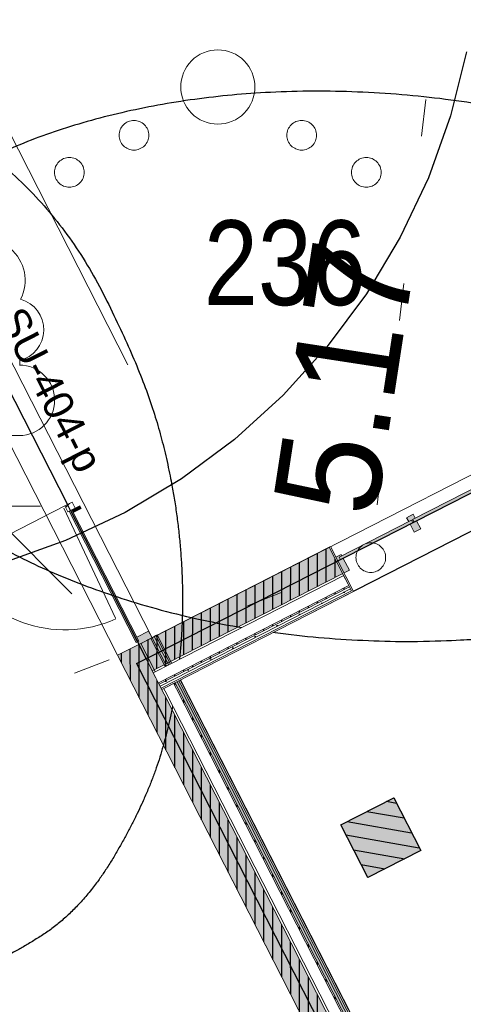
# Model space of a CAD drawing. Header units: metres. Extents: x 538891 to 1080079, y 6588829 to 13178720.
# Tile 568 of 1056: x 539904.21 to 539907.2, y 6589193.4 to 6589200.03. Entities that reach past the tile are written whole.
import ezdxf

# ---------------------------------------------------------------- set-up
doc = ezdxf.new("R2010")
doc.units = ezdxf.units.M
doc.header["$LTSCALE"] = 0.4
for name, pattern in [('DASHED', [52.916667, 26.458333, -26.458333]), ('KOLVIK', [3.125, 0.625, -2.5]), ('Triple Dashed', [92.604163, 66.145831, -26.458332])]:
    doc.linetypes.add(name, pattern=pattern)
for name, color, linetype in [('AR', 7, 'Continuous'), ('DENDRO', 7, 'Continuous'), ('GEO', 7, 'Continuous'), ('KINO_TAIMESTIK', 7, 'Continuous')]:
    doc.layers.add(name, color=color, linetype=linetype)
doc.styles.add('Arial', font='arial.ttf')
doc.styles.add('Arial Narrow', font='ARIALN.TTF')
doc.styles.add('HK Explorer Book', font='txt')
pattern_1 = [(0, (0, 0), (0, 0.075), [1e-05, -0.07499])]
pattern_2 = [(90, (0, 0), (-0.06, 0), [])]

# ---------------------------------------------------------------- blocks, each defined once
blk = doc.blocks.new('LEHTP1')
at = {"color": 252, "linetype": 'Continuous', "lineweight": 9, "true_color": 0x888888}
for p, q in [((-0.48, 1.96), (-0.48, 1.9)), ((0.48, 1.96), (0.48, 1.9)), ((0.48, 0.95), (-0.48, 0.95)), ((0, 0), (0, 0.95)), ((0.76, 0), (0, 0))]:
    blk.add_line(p, q, dxfattribs=at)
for centre, radius, start, end in [((0, 3.04), 0.554, 332.5799, 207.4201), ((-0.38, 2.375), 0.425, 105.2441, 257.079), ((0.38, 2.375), 0.425, 282.921, 74.7559), ((-0.475, 1.425), 0.475, 90, 270), ((0.475, 1.425), 0.475, 270, 90)]:
    blk.add_arc(centre, radius, start, end, dxfattribs=at)
blk = doc.blocks.new('VQSA')
at = {"color": 7, "linetype": 'Continuous', "lineweight": 9, "flags": 128}
for points in [[(0.2, 2.3), (0.199, 2.28), (0.196, 2.261), (0.191, 2.242), (0.185, 2.223), (0.176, 2.206), (0.166, 2.189), (0.155, 2.173), (0.141, 2.159), (0.127, 2.145), (0.111, 2.134), (0.094, 2.124), (0.077, 2.115), (0.058, 2.109), (0.039, 2.104), (0.02, 2.101), (0, 2.1), (-0.02, 2.101), (-0.039, 2.104), (-0.058, 2.109), (-0.077, 2.115), (-0.094, 2.124), (-0.111, 2.134), (-0.127, 2.145), (-0.141, 2.159), (-0.155, 2.173), (-0.166, 2.189), (-0.176, 2.206), (-0.185, 2.223), (-0.191, 2.242), (-0.196, 2.261), (-0.199, 2.28), (-0.2, 2.3), (-0.199, 2.32), (-0.196, 2.339), (-0.191, 2.358), (-0.185, 2.377), (-0.176, 2.394), (-0.166, 2.411), (-0.155, 2.427), (-0.141, 2.441), (-0.127, 2.455), (-0.111, 2.466), (-0.094, 2.476), (-0.077, 2.485), (-0.058, 2.491), (-0.039, 2.496), (-0.02, 2.499), (0, 2.5), (0.02, 2.499), (0.039, 2.496), (0.058, 2.491), (0.077, 2.485), (0.094, 2.476), (0.111, 2.466), (0.127, 2.455), (0.141, 2.441), (0.155, 2.427), (0.166, 2.411), (0.176, 2.394), (0.185, 2.377), (0.191, 2.358), (0.196, 2.339), (0.199, 2.32)], [(0.2, 1.3), (0.199, 1.28), (0.196, 1.261), (0.191, 1.242), (0.185, 1.223), (0.176, 1.206), (0.166, 1.189), (0.155, 1.173), (0.141, 1.159), (0.127, 1.145), (0.111, 1.134), (0.094, 1.124), (0.077, 1.115), (0.058, 1.109), (0.039, 1.104), (0.02, 1.101), (0, 1.1), (-0.02, 1.101), (-0.039, 1.104), (-0.058, 1.109), (-0.077, 1.115), (-0.094, 1.124), (-0.111, 1.134), (-0.127, 1.145), (-0.141, 1.159), (-0.155, 1.173), (-0.166, 1.189), (-0.176, 1.206), (-0.185, 1.223), (-0.191, 1.242), (-0.196, 1.261), (-0.199, 1.28), (-0.2, 1.3), (-0.199, 1.32), (-0.196, 1.339), (-0.191, 1.358), (-0.185, 1.377), (-0.176, 1.394), (-0.166, 1.411), (-0.155, 1.427), (-0.141, 1.441), (-0.127, 1.455), (-0.111, 1.466), (-0.094, 1.476), (-0.077, 1.485), (-0.058, 1.491), (-0.039, 1.496), (-0.02, 1.499), (0, 1.5), (0.02, 1.499), (0.039, 1.496), (0.058, 1.491), (0.077, 1.485), (0.094, 1.476), (0.111, 1.466), (0.127, 1.455), (0.141, 1.441), (0.155, 1.427), (0.166, 1.411), (0.176, 1.394), (0.185, 1.377), (0.191, 1.358), (0.196, 1.339), (0.199, 1.32)], [(0.5, 0), (0.498, -0.049), (0.49, -0.098), (0.478, -0.145), (0.462, -0.191), (0.441, -0.236), (0.416, -0.278), (0.387, -0.317), (0.354, -0.354), (0.317, -0.387), (0.278, -0.416), (0.236, -0.441), (0.191, -0.462), (0.145, -0.478), (0.098, -0.49), (0.049, -0.498), (0, -0.5), (-0.049, -0.498), (-0.098, -0.49), (-0.145, -0.478), (-0.191, -0.462), (-0.236, -0.441), (-0.278, -0.416), (-0.317, -0.387), (-0.354, -0.354), (-0.387, -0.317), (-0.416, -0.278), (-0.441, -0.236), (-0.462, -0.191), (-0.478, -0.145), (-0.49, -0.098), (-0.498, -0.049), (-0.5, 0), (-0.498, 0.049), (-0.49, 0.098), (-0.478, 0.145), (-0.462, 0.191), (-0.441, 0.236), (-0.416, 0.278), (-0.387, 0.317), (-0.354, 0.354), (-0.317, 0.387), (-0.278, 0.416), (-0.236, 0.441), (-0.191, 0.462), (-0.145, 0.478), (-0.098, 0.49), (-0.049, 0.498), (0, 0.5), (0.049, 0.498), (0.098, 0.49), (0.145, 0.478), (0.191, 0.462), (0.236, 0.441), (0.278, 0.416), (0.317, 0.387), (0.354, 0.354), (0.387, 0.317), (0.416, 0.278), (0.441, 0.236), (0.462, 0.191), (0.478, 0.145), (0.49, 0.098), (0.498, 0.049)], [(-0.93, -0.65), (-0.931, -0.67), (-0.934, -0.689), (-0.939, -0.708), (-0.945, -0.727), (-0.954, -0.744), (-0.964, -0.761), (-0.975, -0.777), (-0.989, -0.791), (-1.003, -0.805), (-1.019, -0.816), (-1.036, -0.826), (-1.053, -0.835), (-1.072, -0.841), (-1.091, -0.846), (-1.11, -0.849), (-1.13, -0.85), (-1.15, -0.849), (-1.169, -0.846), (-1.188, -0.841), (-1.207, -0.835), (-1.224, -0.826), (-1.241, -0.816), (-1.257, -0.805), (-1.271, -0.791), (-1.285, -0.777), (-1.296, -0.761), (-1.306, -0.744), (-1.315, -0.727), (-1.321, -0.708), (-1.326, -0.689), (-1.329, -0.67), (-1.33, -0.65), (-1.329, -0.63), (-1.326, -0.611), (-1.321, -0.592), (-1.315, -0.573), (-1.306, -0.556), (-1.296, -0.539), (-1.285, -0.523), (-1.271, -0.509), (-1.257, -0.495), (-1.241, -0.484), (-1.224, -0.474), (-1.207, -0.465), (-1.188, -0.459), (-1.169, -0.454), (-1.15, -0.451), (-1.13, -0.45), (-1.11, -0.451), (-1.091, -0.454), (-1.072, -0.459), (-1.053, -0.465), (-1.036, -0.474), (-1.019, -0.484), (-1.003, -0.495), (-0.989, -0.509), (-0.975, -0.523), (-0.964, -0.539), (-0.954, -0.556), (-0.945, -0.573), (-0.939, -0.592), (-0.934, -0.611), (-0.931, -0.63)], [(1.33, -0.65), (1.329, -0.67), (1.326, -0.689), (1.321, -0.708), (1.315, -0.727), (1.306, -0.744), (1.296, -0.761), (1.285, -0.777), (1.271, -0.791), (1.257, -0.805), (1.241, -0.816), (1.224, -0.826), (1.207, -0.835), (1.188, -0.841), (1.169, -0.846), (1.15, -0.849), (1.13, -0.85), (1.11, -0.849), (1.091, -0.846), (1.072, -0.841), (1.053, -0.835), (1.036, -0.826), (1.019, -0.816), (1.003, -0.805), (0.989, -0.791), (0.975, -0.777), (0.964, -0.761), (0.954, -0.744), (0.945, -0.727), (0.939, -0.708), (0.934, -0.689), (0.931, -0.67), (0.93, -0.65), (0.931, -0.63), (0.934, -0.611), (0.939, -0.592), (0.945, -0.573), (0.954, -0.556), (0.964, -0.539), (0.975, -0.523), (0.989, -0.509), (1.003, -0.495), (1.019, -0.484), (1.036, -0.474), (1.053, -0.465), (1.072, -0.459), (1.091, -0.454), (1.11, -0.451), (1.13, -0.45), (1.15, -0.451), (1.169, -0.454), (1.188, -0.459), (1.207, -0.465), (1.224, -0.474), (1.241, -0.484), (1.257, -0.495), (1.271, -0.509), (1.285, -0.523), (1.296, -0.539), (1.306, -0.556), (1.315, -0.573), (1.321, -0.592), (1.326, -0.611), (1.329, -0.63)], [(-1.8, -1.15), (-1.801, -1.17), (-1.804, -1.189), (-1.809, -1.208), (-1.815, -1.227), (-1.824, -1.244), (-1.834, -1.261), (-1.845, -1.277), (-1.859, -1.291), (-1.873, -1.305), (-1.889, -1.316), (-1.906, -1.326), (-1.923, -1.335), (-1.942, -1.341), (-1.961, -1.346), (-1.98, -1.349), (-2, -1.35), (-2.02, -1.349), (-2.039, -1.346), (-2.058, -1.341), (-2.077, -1.335), (-2.094, -1.326), (-2.111, -1.316), (-2.127, -1.305), (-2.141, -1.291), (-2.155, -1.277), (-2.166, -1.261), (-2.176, -1.244), (-2.185, -1.227), (-2.191, -1.208), (-2.196, -1.189), (-2.199, -1.17), (-2.2, -1.15), (-2.199, -1.13), (-2.196, -1.111), (-2.191, -1.092), (-2.185, -1.073), (-2.176, -1.056), (-2.166, -1.039), (-2.155, -1.023), (-2.141, -1.009), (-2.127, -0.995), (-2.111, -0.984), (-2.094, -0.974), (-2.077, -0.965), (-2.058, -0.959), (-2.039, -0.954), (-2.02, -0.951), (-2, -0.95), (-1.98, -0.951), (-1.961, -0.954), (-1.942, -0.959), (-1.923, -0.965), (-1.906, -0.974), (-1.889, -0.984), (-1.873, -0.995), (-1.859, -1.009), (-1.845, -1.023), (-1.834, -1.039), (-1.824, -1.056), (-1.815, -1.073), (-1.809, -1.092), (-1.804, -1.111), (-1.801, -1.13)], [(2.2, -1.15), (2.199, -1.17), (2.196, -1.189), (2.191, -1.208), (2.185, -1.227), (2.176, -1.244), (2.166, -1.261), (2.155, -1.277), (2.141, -1.291), (2.127, -1.305), (2.111, -1.316), (2.094, -1.326), (2.077, -1.335), (2.058, -1.341), (2.039, -1.346), (2.02, -1.349), (2, -1.35), (1.98, -1.349), (1.961, -1.346), (1.942, -1.341), (1.923, -1.335), (1.906, -1.326), (1.889, -1.316), (1.873, -1.305), (1.859, -1.291), (1.845, -1.277), (1.834, -1.261), (1.824, -1.244), (1.815, -1.227), (1.809, -1.208), (1.804, -1.189), (1.801, -1.17), (1.8, -1.15), (1.801, -1.13), (1.804, -1.111), (1.809, -1.092), (1.815, -1.073), (1.824, -1.056), (1.834, -1.039), (1.845, -1.023), (1.859, -1.009), (1.873, -0.995), (1.889, -0.984), (1.906, -0.974), (1.923, -0.965), (1.942, -0.959), (1.961, -0.954), (1.98, -0.951), (2, -0.95), (2.02, -0.951), (2.039, -0.954), (2.058, -0.959), (2.077, -0.965), (2.094, -0.974), (2.111, -0.984), (2.127, -0.995), (2.141, -1.009), (2.155, -1.023), (2.166, -1.039), (2.176, -1.056), (2.185, -1.073), (2.191, -1.092), (2.196, -1.111), (2.199, -1.13)]]:
    blk.add_lwpolyline(points, close=True, dxfattribs=at)

msp = doc.modelspace()

# ---------------------------------------------------------------- hatches: boundary and pattern name
at = {"layer": 'AR', "linetype": 'Continuous', "lineweight": 0}
for points in [[(539906.862, 6589196.6402), (539906.8442, 6589196.6311), (539906.8714, 6589196.5777), (539906.916, 6589196.6004), (539906.8887, 6589196.6539), (539906.8709, 6589196.6448), (539906.8618, 6589196.6626), (539906.8796, 6589196.6717), (539906.866, 6589196.6984), (539906.8214, 6589196.6757), (539906.8351, 6589196.649), (539906.8529, 6589196.658)], [(539906.3767, 6589196.3925), (539906.3676, 6589196.4104), (539906.3854, 6589196.4194), (539906.3809, 6589196.4284), (539906.3363, 6589196.4056), (539906.3909, 6589196.2987), (539906.4354, 6589196.3215), (539906.3945, 6589196.4016)], [(539905.0835, 6589195.9121), (539905.0033, 6589195.8712), (539905.0147, 6589195.8489), (539905.0058, 6589195.8444), (539905.0172, 6589195.8221), (539905.1062, 6589195.8676)]]:
    msp.add_hatch(color=7, dxfattribs=at).paths.add_polyline_path(points)

# ---------------------------------------------------------------- linework, layer by layer
at = {"layer": 'AR', "color": 7, "linetype": 'Continuous', "lineweight": 9}
for p, q in [((539904.5188, 6589196.7545), (539903.7764, 6589196.3756)), ((539906.8214, 6589196.6757), (539906.866, 6589196.6984)), ((539906.866, 6589196.6984), (539906.8796, 6589196.6717)), ((539906.8214, 6589196.6757), (539906.8351, 6589196.649)), ((539906.8351, 6589196.649), (539906.8529, 6589196.658)), ((539906.8442, 6589196.6311), (539906.862, 6589196.6402)), ((539906.8442, 6589196.6311), (539906.8714, 6589196.5777)), ((539906.8529, 6589196.658), (539906.862, 6589196.6402)), ((539906.8618, 6589196.6626), (539906.8796, 6589196.6717)), ((539906.8618, 6589196.6626), (539906.8709, 6589196.6448)), ((539906.8709, 6589196.6448), (539906.8887, 6589196.6539)), ((539906.8887, 6589196.6539), (539906.916, 6589196.6004)), ((539906.8714, 6589196.5777), (539906.916, 6589196.6004)), ((539906.3363, 6589196.4056), (539906.3809, 6589196.4284)), ((539906.3809, 6589196.4284), (539906.3854, 6589196.4194)), ((539906.3363, 6589196.4056), (539906.3909, 6589196.2987)), ((539906.3676, 6589196.4104), (539906.3854, 6589196.4194)), ((539906.3676, 6589196.4104), (539906.3767, 6589196.3925)), ((539906.3767, 6589196.3925), (539906.3945, 6589196.4016)), ((539906.3945, 6589196.4016), (539906.4354, 6589196.3215)), ((539906.3909, 6589196.2987), (539906.4354, 6589196.3215)), ((539905.0033, 6589195.8712), (539905.0835, 6589195.9121)), ((539905.0835, 6589195.9121), (539905.1062, 6589195.8676)), ((539905.0033, 6589195.8712), (539905.0147, 6589195.8489)), ((539905.0058, 6589195.8444), (539905.0147, 6589195.8489)), ((539905.0058, 6589195.8444), (539905.0172, 6589195.8221)), ((539905.0172, 6589195.8221), (539905.1062, 6589195.8676)), ((539905.0172, 6589195.8221), (539905.0305, 6589195.8289)), ((539905.0172, 6589195.8221), (539905.0305, 6589195.8289)), ((539905.0305, 6589195.8289), (539905.0973, 6589195.863)), ((539905.0305, 6589195.8289), (539905.0973, 6589195.863)), ((539905.0973, 6589195.863), (539905.1062, 6589195.8676)), ((539905.0973, 6589195.863), (539905.1062, 6589195.8676)), ((539905.1062, 6589195.8676), (539905.1196, 6589195.8744)), ((539905.1062, 6589195.8676), (539905.1196, 6589195.8744)), ((539905.1196, 6589195.8744), (539905.133, 6589195.8812)), ((539905.1196, 6589195.8744), (539905.133, 6589195.8812)), ((539905.133, 6589195.8812), (539905.1419, 6589195.8858)), ((539905.133, 6589195.8812), (539905.1419, 6589195.8858)), ((539904.8747, 6589195.7494), (539905.0172, 6589195.8221)), ((539904.8747, 6589195.7494), (539905.0172, 6589195.8221))]:
    msp.add_line(p, q, dxfattribs=at)
at = {"layer": 'AR', "color": 9, "linetype": 'Continuous', "lineweight": 9, "true_color": 0xc9c5ab, "flags": 128}
msp.add_lwpolyline([(539920.2388, 6589226.8317), (539904.7542, 6589218.9284), (539904.7549, 6589218.927), (539903.9087, 6589218.4951), (539899.2583, 6589216.1239), (539901.2849, 6589212.1533), (539901.6435, 6589211.4507), (539906.6914, 6589201.5605), (539903.1287, 6589199.7421), (539905.1062, 6589195.8676), (539912.5119, 6589199.6474), (539921.3346, 6589204.1506)], dxfattribs=at)
at = {"layer": 'AR', "color": 7, "linetype": 'Continuous', "lineweight": 9, "flags": 128}
msp.add_lwpolyline([(539920.2388, 6589226.8317), (539904.7542, 6589218.9284), (539904.7549, 6589218.927), (539903.9087, 6589218.4951), (539899.2583, 6589216.1239), (539901.2849, 6589212.1533), (539901.6435, 6589211.4507), (539906.6914, 6589201.5605), (539903.1287, 6589199.7421), (539905.1062, 6589195.8676), (539912.5119, 6589199.6474), (539921.3346, 6589204.1506)], dxfattribs=at)
at = {"layer": 'AR', "color": 9, "linetype": 'Continuous', "lineweight": 9, "true_color": 0xc9c5ab, "flags": 128}
msp.add_lwpolyline([(539917.8947, 6589170.24), (539904.8747, 6589195.7494), (539902.8971, 6589199.6239), (539900.6615, 6589198.4828), (539902.639, 6589194.6083), (539907.6222, 6589184.845), (539915.6591, 6589169.0989)], close=True, dxfattribs=at)
at = {"layer": 'AR', "color": 7, "linetype": 'Continuous', "lineweight": 9, "flags": 128}
for points in [[(539917.8947, 6589170.24), (539904.8747, 6589195.7494), (539902.8971, 6589199.6239), (539900.6615, 6589198.4828), (539902.639, 6589194.6083), (539907.6222, 6589184.845), (539915.6591, 6589169.0989)], [(539914.5975, 6589177.3813), (539922.0172, 6589181.1683), (539921.3942, 6589182.3889), (539921.1807, 6589182.2799), (539920.9988, 6589182.6362), (539921.2124, 6589182.7452), (539918.7711, 6589187.5282), (539918.5576, 6589187.4192), (539918.3757, 6589187.7755), (539918.5893, 6589187.8845), (539916.048, 6589192.8634), (539912.7248, 6589199.3744), (539905.2964, 6589195.5829), (539913.9661, 6589178.5976), (539913.9747, 6589178.602)], [(539907.699, 6589197.0899), (539907.7081, 6589197.0721), (539906.8709, 6589196.6448), (539906.8618, 6589196.6626)], [(539904.9992, 6589195.8354), (539905.017, 6589195.8445), (539904.5615, 6589196.737), (539904.5436, 6589196.7279)], [(539906.8529, 6589196.658), (539906.862, 6589196.6402), (539906.3767, 6589196.3925), (539906.3676, 6589196.4104)], [(539906.916, 6589194.4336), (539906.5597, 6589194.2517), (539906.3778, 6589194.608), (539906.7341, 6589194.7899)]]:
    msp.add_lwpolyline(points, close=True, dxfattribs=at)
at = {"layer": 'AR', "color": 41, "linetype": 'Continuous', "lineweight": 25, "true_color": 0xecd9a6, "flags": 128}
for points in [[(539914.5975, 6589177.3813), (539922.0172, 6589181.1683), (539921.3942, 6589182.3889), (539921.1807, 6589182.2799), (539920.9988, 6589182.6362), (539921.2124, 6589182.7452), (539918.7711, 6589187.5282), (539918.5576, 6589187.4192), (539918.3757, 6589187.7755), (539918.5893, 6589187.8845), (539916.048, 6589192.8634), (539912.7248, 6589199.3744), (539905.2964, 6589195.5829), (539913.9661, 6589178.5976), (539913.9747, 6589178.602)], [(539906.916, 6589194.4336), (539906.5597, 6589194.2517), (539906.3778, 6589194.608), (539906.7341, 6589194.7899)]]:
    msp.add_lwpolyline(points, close=True, dxfattribs=at)
at = {"layer": 'AR', "color": 7, "linetype": 'Continuous', "true_color": 0xe2f3f5}
for points in [[(539907.699, 6589197.0899), (539906.8618, 6589196.6626), (539907.7081, 6589197.0721), (539906.8709, 6589196.6448)], [(539904.9992, 6589195.8354), (539905.017, 6589195.8445), (539904.5436, 6589196.7279), (539904.5615, 6589196.737)], [(539906.8529, 6589196.658), (539906.3676, 6589196.4104), (539906.862, 6589196.6402), (539906.3767, 6589196.3925)]]:
    msp.add_solid(points, dxfattribs=at)
at = {"layer": 'DENDRO', "color": 82, "linetype": 'Continuous', "lineweight": 25, "true_color": 0x33cc00, "flags": 128}
msp.add_lwpolyline([(539907.2252, 6589199.8127), (539907.1175, 6589199.3827), (539906.9682, 6589198.9654), (539906.7787, 6589198.5647), (539906.5508, 6589198.1845), (539906.2867, 6589197.8285), (539905.9891, 6589197.5001), (539905.6607, 6589197.2024), (539905.3046, 6589196.9384), (539904.9245, 6589196.7105), (539904.5238, 6589196.521), (539904.1064, 6589196.3716), (539903.6765, 6589196.2639), (539903.238, 6589196.1989), (539902.7953, 6589196.1772), (539902.3526, 6589196.1989), (539901.9141, 6589196.2639), (539901.4842, 6589196.3716), (539901.0668, 6589196.521), (539900.6662, 6589196.7105), (539900.286, 6589196.9384), (539899.93, 6589197.2024), (539899.6015, 6589197.5001)], dxfattribs=at)
at = {"layer": 'DENDRO', "color": 30, "linetype": 'Continuous', "lineweight": 25, "true_color": 0xff7f00}
msp.add_open_spline([(539902.3965, 6589199.5918), (539902.3789, 6589199.5877), (539902.3613, 6589199.5836), (539902.0331, 6589199.5025), (539901.3898, 6589198.9859), (539901.0215, 6589198.1766), (539900.8766, 6589197.4954), (539900.8686, 6589196.7136), (539901.0173, 6589195.9022), (539901.311, 6589195.1472), (539901.7092, 6589194.5203), (539902.3941, 6589193.8326), (539903.2433, 6589193.5364), (539903.7187, 6589193.5821), (539904.0753, 6589193.6788), (539904.6352, 6589194.0334), (539905.051, 6589194.73), (539905.25, 6589195.3437), (539905.3305, 6589196.0826), (539905.2609, 6589196.8895), (539905.0361, 6589197.6831), (539904.4907, 6589198.7386), (539903.5614, 6589199.4864), (539902.7619, 6589199.6677), (539902.4316, 6589199.6), (539902.414, 6589199.5959), (539902.3965, 6589199.5918)], degree=2, knots=[0, 0, 0, 0.002527, 0.002527, 0.049905, 0.097283, 0.144661, 0.192039, 0.239417, 0.286795, 0.334173, 0.381551, 0.42893, 0.476308, 0.523686, 0.571064, 0.618442, 0.66582, 0.713198, 0.760576, 0.807954, 0.855332, 0.90271, 0.950088, 0.997466, 0.997466, 1, 1, 1], dxfattribs=at)
msp.add_open_spline([(539908.1803, 6589195.9941), (539907.352, 6589195.7978), (539905.4745, 6589195.9138), (539903.879, 6589196.5072), (539902.993, 6589197.4189), (539903.0539, 6589198.4046), (539904.0454, 6589199.2003), (539905.7018, 6589199.5928), (539907.5793, 6589199.4768), (539909.1749, 6589198.8834), (539910.0609, 6589197.9717), (539910, 6589196.986), (539909.0085, 6589196.1903), (539908.1803, 6589195.9941)], degree=2, dxfattribs=at)
at = {"layer": 'GEO', "color": 252, "linetype": 'KOLVIK', "lineweight": 9, "true_color": 0x888888, "flags": 128}
msp.add_lwpolyline([(539898.484, 6589194.3938), (539903.328, 6589195.138), (539906.58, 6589196.407), (539907.1162, 6589200.8591), (539905.771, 6589202.935), (539903.308, 6589204.677), (539901.262, 6589204.283), (539898.737, 6589200.131), (539897.4185, 6589198.9886), (539897.1787, 6589197.9302)], dxfattribs=at)
at = {"layer": 'GEO', "color": 8, "linetype": 'Continuous', "lineweight": 9, "true_color": 0x7d7d7d, "flags": 128}
msp.add_lwpolyline([(539906.68, 6589196.407), (539906.6795, 6589196.3972), (539906.6781, 6589196.3875), (539906.6757, 6589196.378), (539906.6724, 6589196.3687), (539906.6682, 6589196.3599), (539906.6631, 6589196.3514), (539906.6573, 6589196.3436), (539906.6507, 6589196.3363), (539906.6434, 6589196.3297), (539906.6356, 6589196.3239), (539906.6271, 6589196.3188), (539906.6183, 6589196.3146), (539906.609, 6589196.3113), (539906.5995, 6589196.3089), (539906.5898, 6589196.3075), (539906.58, 6589196.307), (539906.5702, 6589196.3075), (539906.5605, 6589196.3089), (539906.551, 6589196.3113), (539906.5417, 6589196.3146), (539906.5329, 6589196.3188), (539906.5244, 6589196.3239), (539906.5166, 6589196.3297), (539906.5093, 6589196.3363), (539906.5027, 6589196.3436), (539906.4969, 6589196.3514), (539906.4918, 6589196.3599), (539906.4876, 6589196.3687), (539906.4843, 6589196.378), (539906.4819, 6589196.3875), (539906.4805, 6589196.3972), (539906.48, 6589196.407), (539906.4805, 6589196.4168), (539906.4819, 6589196.4265), (539906.4843, 6589196.436), (539906.4876, 6589196.4453), (539906.4918, 6589196.4541), (539906.4969, 6589196.4626), (539906.5027, 6589196.4704), (539906.5093, 6589196.4777), (539906.5166, 6589196.4843), (539906.5244, 6589196.4901), (539906.5329, 6589196.4952), (539906.5417, 6589196.4994), (539906.551, 6589196.5027), (539906.5605, 6589196.5051), (539906.5702, 6589196.5065), (539906.58, 6589196.507), (539906.5898, 6589196.5065), (539906.5995, 6589196.5051), (539906.609, 6589196.5027), (539906.6183, 6589196.4994), (539906.6271, 6589196.4952), (539906.6356, 6589196.4901), (539906.6434, 6589196.4843), (539906.6507, 6589196.4777), (539906.6573, 6589196.4704), (539906.6631, 6589196.4626), (539906.6682, 6589196.4541), (539906.6724, 6589196.4453), (539906.6757, 6589196.436), (539906.6781, 6589196.4265), (539906.6795, 6589196.4168)], close=True, dxfattribs=at)
at = {"layer": 'KINO_TAIMESTIK', "color": 181, "linetype": 'Continuous', "lineweight": 18, "true_color": 0x9f7fff}
msp.add_line((539903.383, 6589197.346), (539904.567, 6589196.162), dxfattribs=at)

# ---------------------------------------------------------------- block references
at = {"layer": 'GEO', "color": 8, "true_color": 0x7d7d7d, "xscale": 0.5, "yscale": 0.5, "zscale": 0.5}
for name, p in [('VQSA', (539905.5495, 6589199.5765)), ('LEHTP1', (539903.975, 6589196.754))]:
    msp.add_blockref(name, p, dxfattribs=at)

# ---------------------------------------------------------------- texts
at = {"layer": 'AR', "color": 1, "true_color": 0xff0000, "insert": (539904.125, 6589198.0562), "char_height": 0.2, "attachment_point": 4, "rotation": 297.03983, "line_spacing_factor": 1.004016, "style": 'Arial'}
msp.add_mtext('SU-404-p', dxfattribs=at)
at = {"layer": 'DENDRO', "color": 250, "true_color": 0x333333, "insert": (539905.4559, 6589198.6782), "char_height": 0.57083, "attachment_point": 1, "line_spacing_factor": 2.63829, "style": 'Arial Narrow'}
msp.add_mtext('236', dxfattribs=at)
at = {"layer": 'GEO', "color": 8, "true_color": 0x7d7d7d, "insert": (539906.58, 6589196.407), "char_height": 0.7, "attachment_point": 7, "rotation": 81.26091, "line_spacing_factor": 0.25, "style": 'HK Explorer Book'}
msp.add_mtext(' 5.17', dxfattribs=at)

# ---------------------------------------------------------------- next in the draw order: wipeouts: each hides what was drawn before it
at = {"color": 255, "linetype": 'Continuous', "lineweight": 5}
for points in [[(539906.234, 6589201.7088), (539902.885, 6589199.9995), (539902.8896, 6589199.9906), (539906.2386, 6589201.6999)], [(539904.5883, 6589196.7394), (539904.5678, 6589196.7795), (539904.5188, 6589196.7545), (539904.5393, 6589196.7144)], [(539913.966, 6589178.5972), (539905.1419, 6589195.8858), (539905.133, 6589195.8812), (539913.9571, 6589178.5926)]]:
    msp.add_wipeout(points, dxfattribs=at).dxf.layer = 'AR'

# ---------------------------------------------------------------- next in the draw order: hatches: boundary and pattern name
at = {"layer": 'AR', "linetype": 'Continuous', "lineweight": 25, "true_color": 0x848484}
h = msp.add_hatch(dxfattribs=at)
h.set_pattern_fill('ALUMINUM_0001_1', color=252, style=0, pattern_type=2)
h.set_pattern_definition([(45, (0, 0), (-0.176776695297, 0.176776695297), []), (45, (-0.03536, 0.03536), (-0.176776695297, 0.176776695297), []), (45, (-0.0707, 0.0707), (-0.176776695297, 0.176776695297), [])])
h.paths.add_polyline_path([(539904.5883, 6589196.7394), (539904.5678, 6589196.7795), (539904.5188, 6589196.7545), (539904.5393, 6589196.7144)])

# ---------------------------------------------------------------- next in the draw order: linework, layer by layer
at = {"layer": 'AR', "color": 7, "linetype": 'Continuous', "lineweight": 9}
for p, q in [((539904.566, 6589196.7281), (539904.6194, 6589196.7553)), ((539904.6194, 6589196.7553), (539904.6285, 6589196.7375)), ((539904.8597, 6589195.9987), (539904.5127, 6589196.7394)), ((539904.566, 6589196.7281), (539904.5751, 6589196.7102)), ((539904.5751, 6589196.7102), (539904.6285, 6589196.7375))]:
    msp.add_line(p, q, dxfattribs=at)
at = {"layer": 'AR', "color": 7, "linetype": 'Continuous', "lineweight": 9, "flags": 128}
msp.add_lwpolyline([(539904.5883, 6589196.7394), (539904.5678, 6589196.7795), (539904.5188, 6589196.7545), (539904.5393, 6589196.7144)], close=True, dxfattribs=at)
at = {"layer": 'AR', "color": 7, "linetype": 'Continuous', "lineweight": 9}
msp.add_arc((539904.5189, 6589196.754), 0.8338, 117.03983, 294.28572, dxfattribs=at)
at = {"layer": 'AR', "color": 7, "linetype": 'Continuous'}
msp.add_solid([(539904.566, 6589196.7281), (539904.5751, 6589196.7102), (539904.6194, 6589196.7553), (539904.6285, 6589196.7375)], dxfattribs=at)

# ---------------------------------------------------------------- next in the draw order: wipeouts: each hides what was drawn before it
at = {"color": 255, "linetype": 'Continuous', "lineweight": 5}
for points in [[(539906.2386, 6589201.6999), (539902.8896, 6589199.9906), (539902.8964, 6589199.9772), (539906.2454, 6589201.6865)], [(539913.9571, 6589178.5926), (539905.133, 6589195.8812), (539905.1196, 6589195.8744), (539913.9437, 6589178.5858)]]:
    msp.add_wipeout(points, dxfattribs=at).dxf.layer = 'AR'

# ---------------------------------------------------------------- next in the draw order: hatches: boundary and pattern name
at = {"layer": 'AR', "linetype": 'Continuous', "lineweight": 25, "true_color": 0x848484}
h = msp.add_hatch(dxfattribs=at)
h.set_pattern_fill('GYPSUM_0001', color=252, style=0, pattern_type=2)
h.set_pattern_definition(pattern_1)
h.paths.add_polyline_path([(539913.9571, 6589178.5926), (539905.133, 6589195.8812), (539905.1196, 6589195.8744), (539913.9437, 6589178.5858)])

# ---------------------------------------------------------------- next in the draw order: wipeouts: each hides what was drawn before it
at = {"color": 255, "linetype": 'Continuous', "lineweight": 5}
msp.add_wipeout([(539906.2454, 6589201.6865), (539902.8964, 6589199.9772), (539902.9032, 6589199.9638), (539906.2522, 6589201.6732)], dxfattribs=at).dxf.layer = 'AR'

# ---------------------------------------------------------------- next in the draw order: wipeouts: each hides what was drawn before it
for points in [[(539906.2522, 6589201.6732), (539902.9032, 6589199.9638), (539902.9078, 6589199.9549), (539906.2568, 6589201.6643)], [(539913.9437, 6589178.5858), (539905.1196, 6589195.8744), (539905.1062, 6589195.8676), (539913.9304, 6589178.579)]]:
    msp.add_wipeout(points, dxfattribs=at).dxf.layer = 'AR'

# ---------------------------------------------------------------- next in the draw order: hatches: boundary and pattern name
at = {"layer": 'AR', "linetype": 'Continuous', "lineweight": 25, "true_color": 0x848484}
h = msp.add_hatch(dxfattribs=at)
h.set_pattern_fill('GYPSUM_0001', color=252, style=0, pattern_type=2)
h.set_pattern_definition(pattern_1)
h.paths.add_polyline_path([(539913.9437, 6589178.5858), (539905.1196, 6589195.8744), (539905.1062, 6589195.8676), (539913.9304, 6589178.579)])

# ---------------------------------------------------------------- next in the draw order: wipeouts: each hides what was drawn before it
at = {"color": 255, "linetype": 'Continuous', "lineweight": 5}
msp.add_wipeout([(539906.2568, 6589201.6643), (539902.9078, 6589199.9549), (539902.9419, 6589199.8881), (539906.2909, 6589201.5975)], dxfattribs=at).dxf.layer = 'AR'

# ---------------------------------------------------------------- next in the draw order: linework, layer by layer
at = {"layer": 'AR', "color": 254, "linetype": 'Continuous', "true_color": 0xcccccc}
msp.add_solid([(539903.0396, 6589199.6966), (539906.3886, 6589201.406), (539902.9487, 6589199.8748), (539906.2977, 6589201.5841)], dxfattribs=at)

# ---------------------------------------------------------------- next in the draw order: wipeouts: each hides what was drawn before it
at = {"color": 255, "linetype": 'Continuous', "lineweight": 5}
msp.add_wipeout([(539913.9304, 6589178.579), (539905.1062, 6589195.8676), (539905.0973, 6589195.863), (539913.9215, 6589178.5744)], dxfattribs=at).dxf.layer = 'AR'

# ---------------------------------------------------------------- next in the draw order: hatches: boundary and pattern name
at = {"layer": 'AR', "linetype": 'Continuous', "lineweight": 25, "true_color": 0x848484}
h = msp.add_hatch(dxfattribs=at)
h.set_pattern_fill('PLYWOOD_0001', color=252, style=0, pattern_type=2)
h.set_pattern_definition(pattern_2)
h.paths.add_polyline_path([(539913.9304, 6589178.579), (539905.1062, 6589195.8676), (539905.0973, 6589195.863), (539913.9215, 6589178.5744)])

# ---------------------------------------------------------------- next in the draw order: wipeouts: each hides what was drawn before it
at = {"color": 255, "linetype": 'Continuous', "lineweight": 5}
msp.add_wipeout([(539913.9215, 6589178.5744), (539905.0973, 6589195.863), (539905.0305, 6589195.8289), (539913.8546, 6589178.5403)], dxfattribs=at).dxf.layer = 'AR'

# ---------------------------------------------------------------- next in the draw order: hatches: boundary and pattern name
at = {"layer": 'AR', "linetype": 'Continuous', "lineweight": 25, "true_color": 0x848484}
h = msp.add_hatch(dxfattribs=at)
h.set_pattern_fill('PLYWOOD_0001', color=252, style=0, pattern_type=2)
h.set_pattern_definition(pattern_2)
h.paths.add_polyline_path([(539904.8747, 6589195.7494), (539913.6988, 6589178.4608), (539913.8413, 6589178.5335), (539905.0172, 6589195.8221)])
h = msp.add_hatch(dxfattribs=at)
h.set_pattern_fill('WOOD_0001', color=252, style=0, pattern_type=2)
h.set_pattern_definition([(-10, (42.05, 28.59), (0.015628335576, 0.0886326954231), [])])
h.paths.add_polyline_path([(539906.916, 6589194.4336), (539906.7341, 6589194.7899), (539906.3778, 6589194.608), (539906.5597, 6589194.2517)])

# ---------------------------------------------------------------- next in the draw order: linework, layer by layer
at = {"layer": 'AR', "color": 1, "linetype": 'DASHED', "lineweight": 25, "true_color": 0xff0000}
msp.add_line((539902.9487, 6589199.8748), (539905.0662, 6589195.726), dxfattribs=at)
at = {"layer": 'AR', "color": 7, "linetype": 'Continuous', "lineweight": 9}
for p, q in [((539913.8546, 6589178.5403), (539905.0305, 6589195.8289)), ((539913.9215, 6589178.5744), (539905.0973, 6589195.863)), ((539913.9304, 6589178.579), (539905.1062, 6589195.8676)), ((539913.9437, 6589178.5858), (539905.1196, 6589195.8744)), ((539913.9571, 6589178.5926), (539905.133, 6589195.8812)), ((539913.966, 6589178.5972), (539905.1419, 6589195.8858)), ((539913.8413, 6589178.5335), (539905.0172, 6589195.8221)), ((539904.8747, 6589195.7494), (539913.6988, 6589178.4608))]:
    msp.add_line(p, q, dxfattribs=at)
at = {"layer": 'AR', "color": 7, "linetype": 'Continuous', "lineweight": 9, "flags": 128}
msp.add_lwpolyline([(539906.916, 6589194.4336), (539906.7341, 6589194.7899), (539906.3778, 6589194.608), (539906.5597, 6589194.2517)], close=True, dxfattribs=at)
at = {"layer": 'AR', "color": 254, "linetype": 'Continuous', "true_color": 0xcccccc}
for points in [[(539904.8747, 6589195.7494), (539913.6988, 6589178.4608), (539905.0172, 6589195.8221), (539913.8413, 6589178.5335)], [(539906.916, 6589194.4336), (539906.7341, 6589194.7899), (539906.5597, 6589194.2517), (539906.3778, 6589194.608)]]:
    msp.add_solid(points, dxfattribs=at)

# ---------------------------------------------------------------- next in the draw order: wipeouts: each hides what was drawn before it
at = {"color": 255, "linetype": 'Continuous', "lineweight": 5}
msp.add_wipeout([(539905.1717, 6589195.5193), (539906.4545, 6589196.174), (539906.45, 6589196.183), (539905.1672, 6589195.5282)], dxfattribs=at).dxf.layer = 'AR'

# ---------------------------------------------------------------- next in the draw order: wipeouts: each hides what was drawn before it
msp.add_wipeout([(539905.1672, 6589195.5282), (539906.45, 6589196.183), (539906.4432, 6589196.1963), (539905.1604, 6589195.5416)], dxfattribs=at).dxf.layer = 'AR'

# ---------------------------------------------------------------- next in the draw order: hatches: boundary and pattern name
at = {"layer": 'AR', "linetype": 'Continuous', "lineweight": 25, "true_color": 0x848484}
h = msp.add_hatch(dxfattribs=at)
h.set_pattern_fill('GYPSUM_0001', color=252, style=0, pattern_type=2)
h.set_pattern_definition(pattern_1)
h.paths.add_polyline_path([(539905.1672, 6589195.5282), (539906.45, 6589196.183), (539906.4432, 6589196.1963), (539905.1604, 6589195.5416)])

# ---------------------------------------------------------------- next in the draw order: wipeouts: each hides what was drawn before it
at = {"color": 255, "linetype": 'Continuous', "lineweight": 5}
msp.add_wipeout([(539905.1604, 6589195.5416), (539906.4432, 6589196.1963), (539906.4364, 6589196.2097), (539905.1535, 6589195.5549)], dxfattribs=at).dxf.layer = 'AR'

# ---------------------------------------------------------------- next in the draw order: hatches: boundary and pattern name
at = {"layer": 'AR', "linetype": 'Continuous', "lineweight": 25, "true_color": 0x848484}
h = msp.add_hatch(dxfattribs=at)
h.set_pattern_fill('GYPSUM_0001', color=252, style=0, pattern_type=2)
h.set_pattern_definition(pattern_1)
h.paths.add_polyline_path([(539905.1604, 6589195.5416), (539906.4432, 6589196.1963), (539906.4364, 6589196.2097), (539905.1535, 6589195.5549)])

# ---------------------------------------------------------------- next in the draw order: wipeouts: each hides what was drawn before it
at = {"color": 255, "linetype": 'Continuous', "lineweight": 5}
msp.add_wipeout([(539905.1535, 6589195.5549), (539906.4364, 6589196.2097), (539906.4318, 6589196.2186), (539905.149, 6589195.5638)], dxfattribs=at).dxf.layer = 'AR'

# ---------------------------------------------------------------- next in the draw order: hatches: boundary and pattern name
at = {"layer": 'AR', "linetype": 'Continuous', "lineweight": 25, "true_color": 0x848484}
h = msp.add_hatch(dxfattribs=at)
h.set_pattern_fill('PLYWOOD_0001', color=252, style=0, pattern_type=2)
h.set_pattern_definition(pattern_2)
h.paths.add_polyline_path([(539905.1535, 6589195.5549), (539906.4364, 6589196.2097), (539906.4318, 6589196.2186), (539905.149, 6589195.5638)])

# ---------------------------------------------------------------- next in the draw order: wipeouts: each hides what was drawn before it
at = {"color": 255, "linetype": 'Continuous', "lineweight": 5}
msp.add_wipeout([(539905.149, 6589195.5638), (539906.4318, 6589196.2186), (539906.3977, 6589196.2854), (539905.1149, 6589195.6306)], dxfattribs=at).dxf.layer = 'AR'

# ---------------------------------------------------------------- next in the draw order: hatches: boundary and pattern name
at = {"layer": 'AR', "linetype": 'Continuous', "lineweight": 25, "true_color": 0x848484}
h = msp.add_hatch(dxfattribs=at)
h.set_pattern_fill('PLYWOOD_0001', color=252, style=0, pattern_type=2)
h.set_pattern_definition(pattern_2)
h.paths.add_polyline_path([(539905.1081, 6589195.644), (539906.3909, 6589196.2987), (539906.3, 6589196.4769), (539905.0172, 6589195.8221)])

# ---------------------------------------------------------------- next in the draw order: linework, layer by layer
at = {"layer": 'AR', "color": 7, "linetype": 'Continuous', "lineweight": 9}
msp.add_line((539905.0172, 6589195.8221), (539905.1717, 6589195.5193), dxfattribs=at)
at = {"layer": 'AR', "color": 235, "linetype": 'DASHED', "lineweight": 25, "true_color": 0xa6447a}
msp.add_line((539905.0009, 6589195.6926), (539915.4282, 6589175.2631), dxfattribs=at)
at = {"layer": 'AR', "color": 254, "linetype": 'Continuous', "true_color": 0xcccccc}
msp.add_solid([(539905.1081, 6589195.644), (539906.3909, 6589196.2987), (539905.0172, 6589195.8221), (539906.3, 6589196.4769)], dxfattribs=at)

# ---------------------------------------------------------------- next in the draw order: wipeouts: each hides what was drawn before it
at = {"color": 255, "linetype": 'Continuous', "lineweight": 5}
msp.add_wipeout([(539906.4635, 6589196.1786), (539906.3089, 6589196.4814), (539906.3, 6589196.4769), (539906.45, 6589196.183), (539906.4545, 6589196.174)], dxfattribs=at).dxf.layer = 'AR'

# ---------------------------------------------------------------- next in the draw order: linework, layer by layer
at = {"layer": 'AR', "color": 251, "linetype": 'Triple Dashed', "lineweight": 9, "true_color": 0x575757}
for p, q in [((539921.782, 6589164.7135), (539880.9372, 6589244.7384)), ((539920.9359, 6589164.2816), (539880.091, 6589244.3066)), ((539877.5321, 6589181.7937), (539957.9959, 6589222.8626))]:
    msp.add_line(p, q, dxfattribs=at)
at = {"layer": 'AR', "color": 235, "linetype": 'DASHED', "lineweight": 25, "true_color": 0xa6447a}
msp.add_line((539905.0009, 6589195.6926), (539912.7068, 6589199.6257), dxfattribs=at)
at = {"layer": 'AR', "color": 7, "linetype": 'Continuous', "lineweight": 9}
for p, q in [((539906.3, 6589196.4769), (539905.0172, 6589195.8221)), ((539906.3, 6589196.4769), (539906.3089, 6589196.4814)), ((539906.45, 6589196.183), (539906.3, 6589196.4769)), ((539906.3089, 6589196.4814), (539906.4635, 6589196.1786)), ((539906.3089, 6589196.4814), (539906.4635, 6589196.1786)), ((539905.1081, 6589195.644), (539906.3909, 6589196.2987)), ((539905.1149, 6589195.6306), (539906.3977, 6589196.2854)), ((539905.149, 6589195.5638), (539906.4318, 6589196.2186)), ((539905.1535, 6589195.5549), (539906.4364, 6589196.2097)), ((539905.1604, 6589195.5416), (539906.4432, 6589196.1963)), ((539905.1672, 6589195.5282), (539906.45, 6589196.183)), ((539905.1717, 6589195.5193), (539906.4545, 6589196.174)), ((539906.4545, 6589196.174), (539906.4635, 6589196.1786)), ((539906.4545, 6589196.174), (539906.4635, 6589196.1786))]:
    msp.add_line(p, q, dxfattribs=at)

doc.saveas('drawing.dxf')
